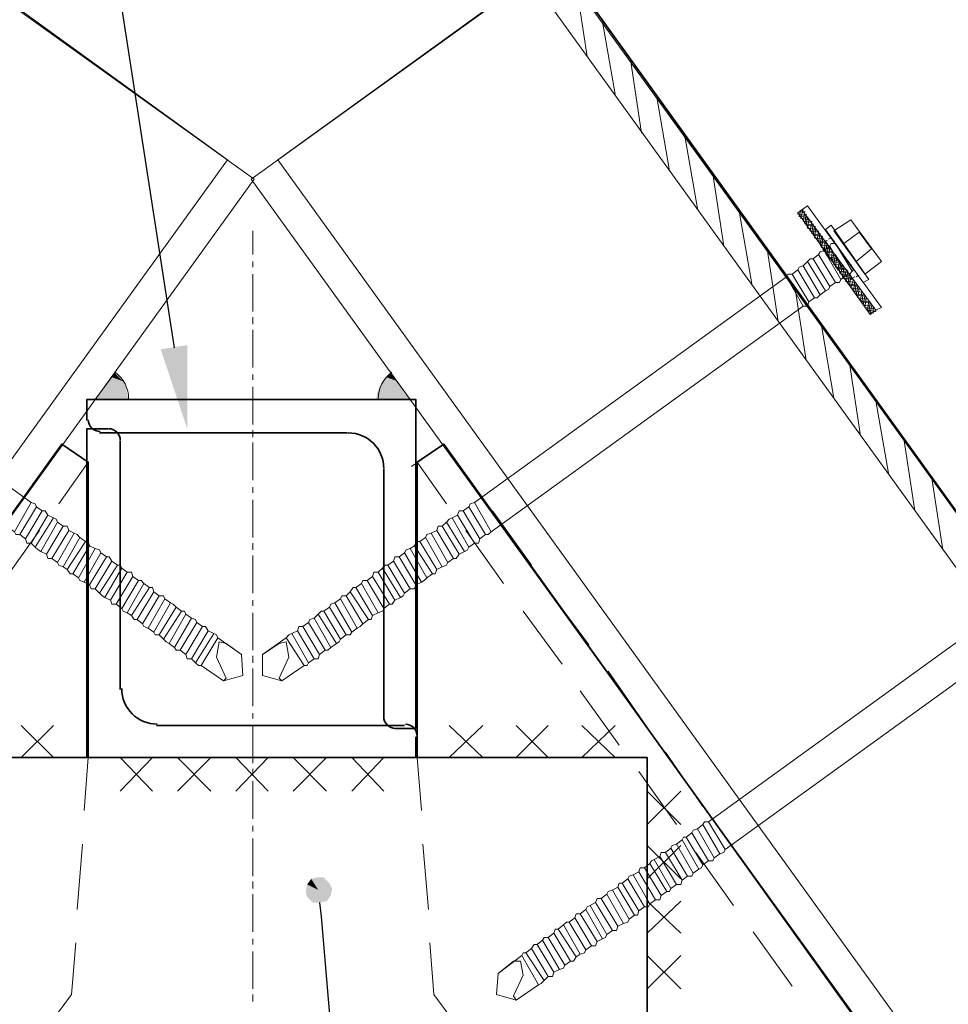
# Model space of a CAD drawing. Header units: millimetres. Extents: x 2063114 to 14983986, y -126020516 to 213791.
# Tile 268 of 656: x 2353736 to 2355936, y -1194364 to -1192031. Entities that reach past the tile are written whole.
import ezdxf

# ---------------------------------------------------------------- set-up
doc = ezdxf.new("R2010")
doc.units = ezdxf.units.MM
doc.layers.add('PDF2_Geometry', color=7, linetype='Continuous')
doc.layers.add('PDF2_Solid Fills', color=7, linetype='Continuous')

msp = doc.modelspace()

# ---------------------------------------------------------------- linework, layer by layer
at = {"layer": 'PDF2_Geometry', "linetype": 'ByBlock', "lineweight": 25}
for points in [[(2354103.42235, -1192808.6142), (2353819.37729, -1190972.3188), (2353350.42289, -1190972.3188)], [(2354446.91583, -1194123.08465), (2354450.191, -1194156.11155), (2354598.82579, -1195909.83971), (2355067.78019, -1195909.83971)]]:
    msp.add_lwpolyline(points, dxfattribs=at)
at = {"layer": 'PDF2_Geometry', "linetype": 'ByBlock', "lineweight": 35}
for points in [[(2356563.92608, -1194040.51741), (2354922.47561, -1191761.66161)], [(2353895.33915, -1192980.35406), (2353895.33915, -1192930.81372), (2354674.77389, -1192930.81372), (2354674.77389, -1193710.24846), (2354625.21978, -1193710.24846)], [(2354674.77389, -1193730.06459), (2354674.77389, -1193779.60494), (2353895.33915, -1193779.60494), (2353895.33915, -1193000.1702), (2353944.89325, -1193000.1702)], [(2354512.91458, -1193010.07827), (2353925.06336, -1193010.07827)], [(2352016.12255, -1195576.26806), (2353835.87698, -1193036.49978), (2353898.66936, -1193079.43475), (2353898.66936, -1193779.60494)], [(2353974.61746, -1193029.8944), (2353974.61746, -1193617.77315)], [(2356560.59587, -1195576.26806), (2354740.84144, -1193036.49978), (2354678.04906, -1193079.43475), (2354678.04906, -1193779.60494)], [(2354598.82579, -1193683.82694), (2354598.82579, -1193095.9482)], [(2354060.47363, -1193703.64308), (2354648.32485, -1193703.64308)]]:
    msp.add_lwpolyline(points, dxfattribs=at)
at = {"layer": 'PDF2_Geometry', "linetype": 'ByBlock', "lineweight": 13}
for points in [[(2352009.50341, -1195572.96537), (2354291.6619, -1192408.98877), (2353565.07019, -1191887.16381), (2351286.24191, -1195047.83773), (2353565.07019, -1191887.16381), (2353631.12398, -1191930.09878), (2351348.96549, -1195094.07539), (2353631.12398, -1191930.09878), (2354228.93832, -1192362.75111), (2351946.77983, -1195526.72772)], [(2356567.21501, -1195572.96537), (2354285.05652, -1192408.98877), (2355008.31801, -1191887.16381), (2357290.4765, -1195047.83773), (2355008.31801, -1191887.16381), (2354945.59443, -1191930.09878), (2357227.75292, -1195094.07539), (2354945.59443, -1191930.09878), (2354347.7801, -1192362.75111), (2356629.93859, -1195526.72772)], [(2355081.0047, -1192118.35208), (2355054.61071, -1191946.61223)], [(2355147.0585, -1192207.5247), (2355117.33429, -1192035.78484)], [(2355209.79584, -1192300.00001), (2355183.40184, -1192124.95746)], [(2355275.86339, -1192389.17263), (2355246.13918, -1192214.13008)], [(2355341.93094, -1192478.34525), (2355312.19297, -1192306.60539)], [(2355404.65452, -1192567.51787), (2355378.26053, -1192395.77801)], [(2355470.72207, -1192656.69048), (2355440.99787, -1192484.95063)], [(2354288.33169, -1192531.18828), (2354288.33169, -1192587.334)], [(2355533.45941, -1192745.8631), (2355507.06542, -1192574.12324)], [(2354288.33169, -1192603.84745), (2354288.33169, -1192617.05821)], [(2354288.33169, -1192633.57166), (2354288.33169, -1192722.74428)], [(2355599.51321, -1192838.33841), (2355573.11921, -1192663.29586)], [(2354288.33169, -1192735.95503), (2354288.33169, -1192752.46848)], [(2355665.58076, -1192927.51103), (2355635.85655, -1192755.77117)], [(2354288.33169, -1192765.67924), (2354288.33169, -1192854.85186)], [(2355728.3181, -1193016.68365), (2355701.92411, -1192844.94379)], [(2353961.39294, -1192868.06262), (2353915.16905, -1192930.81372), (2353994.40608, -1192930.81372)], [(2354288.33169, -1192871.36531), (2354288.33169, -1192884.57606)], [(2354582.31234, -1192930.81372), (2354661.54937, -1192930.81372), (2354615.32548, -1192868.06262)], [(2354288.33169, -1192901.08951), (2354288.33169, -1192990.26213)], [(2355794.38565, -1193105.85626), (2355764.64768, -1192934.11641)], [(2354288.33169, -1193003.47289), (2354288.33169, -1193019.98634)], [(2354288.33169, -1193033.19709), (2354288.33169, -1193122.36971)], [(2354664.87958, -1193089.34282), (2354740.84144, -1193036.49978)], [(2355857.10923, -1193195.02888), (2355830.71524, -1193023.28903)], [(2355923.17678, -1193287.50419), (2355896.78279, -1193112.46164)], [(2354288.33169, -1193138.88316), (2354288.33169, -1193152.09392)], [(2354288.33169, -1193168.60737), (2354288.33169, -1193257.77999)], [(2354288.33169, -1193270.99074), (2354288.33169, -1193287.50419)], [(2354288.33169, -1193300.71495), (2354288.33169, -1193389.88757)], [(2354288.33169, -1193406.40102), (2354288.33169, -1193419.61177)], [(2354288.33169, -1193436.12522), (2354288.33169, -1193525.29784)], [(2354288.33169, -1193538.5086), (2354288.33169, -1193555.02205)], [(2354288.33169, -1193568.2328), (2354288.33169, -1193657.40542)], [(2354288.33169, -1193673.91887), (2354288.33169, -1193687.12963)], [(2354288.33169, -1193703.64308), (2354288.33169, -1193792.8157)], [(2354288.33169, -1193806.02645), (2354288.33169, -1193822.5399)], [(2354288.33169, -1193835.75066), (2354288.33169, -1193924.92328)], [(2354288.33169, -1193941.43673), (2354288.33169, -1193954.64748)], [(2354288.33169, -1193971.16093), (2354288.33169, -1194060.33355)], [(2354288.33169, -1194073.54431), (2354288.33169, -1194090.05776)], [(2354288.33169, -1194103.26851), (2354288.33169, -1194192.44113)], [(2354288.33169, -1194208.95458), (2354288.33169, -1194222.16534)], [(2354288.33169, -1194238.67879), (2354288.33169, -1194327.85141)], [(2354288.33169, -1194341.06216), (2354288.33169, -1194357.57561)]]:
    msp.add_lwpolyline(points, dxfattribs=at)
at = {"layer": 'PDF2_Geometry', "linetype": 'ByBlock', "lineweight": 0}
for points in [[(2355579.73835, -1192488.25332), (2355751.42317, -1192729.34965), (2355764.64768, -1192719.44159), (2355589.63266, -1192481.64794)], [(2355589.63266, -1192481.64794), (2355764.64768, -1192719.44159), (2355777.8722, -1192712.83621), (2355602.85718, -1192471.73987)], [(2355665.58076, -1192531.18828), (2355738.25369, -1192633.57166), (2355777.8722, -1192603.84745), (2355705.19927, -1192504.76676)], [(2355645.75086, -1192527.88559), (2355734.92348, -1192653.38779), (2355748.148, -1192646.78241), (2355658.97538, -1192517.97752)], [(2355688.69959, -1192560.91249), (2355718.42379, -1192603.84745), (2355754.76714, -1192574.12324), (2355725.02917, -1192534.49097)], [(2355642.46193, -1192577.42593), (2355682.08045, -1192646.78241), (2355695.30496, -1192636.87435), (2355655.68645, -1192567.51787)], [(2355658.97538, -1192560.91249), (2355655.68645, -1192567.51787), (2355695.30496, -1192636.87435), (2355701.92411, -1192633.57166), (2355708.52948, -1192626.96628), (2355668.85593, -1192560.91249)], [(2355668.85593, -1192560.91249), (2355708.52948, -1192626.96628), (2355711.81841, -1192623.66359)], [(2355609.40751, -1192597.24207), (2355602.85718, -1192603.84745), (2355645.75086, -1192673.20393), (2355652.35624, -1192669.90124), (2355655.68645, -1192663.29586), (2355616.02665, -1192597.24207)], [(2355616.02665, -1192597.24207), (2355655.68645, -1192663.29586), (2355668.85593, -1192653.38779), (2355629.25117, -1192587.334)], [(2355632.58139, -1192580.72862), (2355629.25117, -1192587.334), (2355668.85593, -1192653.38779), (2355678.80528, -1192653.38779), (2355682.08045, -1192646.78241), (2355642.46193, -1192577.42593)], [(2355665.58076, -1192584.03131), (2355668.85593, -1192590.63669)], [(2355583.01352, -1192617.05821), (2355579.73835, -1192623.66359), (2355619.35687, -1192689.71738), (2355625.96225, -1192689.71738), (2355632.58139, -1192683.112), (2355592.90783, -1192613.75552)], [(2355592.90783, -1192613.75552), (2355632.58139, -1192683.112), (2355645.75086, -1192673.20393), (2355602.85718, -1192603.84745)], [(2353763.25909, -1193175.21275), (2353723.58553, -1193244.56923), (2352983.81059, -1192709.53352), (2353023.4291, -1192640.17704)], [(2354813.45933, -1193175.21275), (2354853.13289, -1193244.56923), (2355592.90783, -1192709.53352), (2355553.28931, -1192640.17704)], [(2355556.56448, -1192633.57166), (2355553.28931, -1192640.17704), (2355592.90783, -1192709.53352), (2355602.85718, -1192709.53352), (2355606.13235, -1192699.62545), (2355566.51383, -1192633.57166)], [(2355566.51383, -1192633.57166), (2355606.13235, -1192699.62545), (2355619.35687, -1192689.71738), (2355579.73835, -1192623.66359)], [(2353773.1534, -1193178.51544), (2353776.42856, -1193185.12081), (2353736.81005, -1193251.17461), (2353726.91574, -1193251.17461), (2353723.58553, -1193244.56923), (2353763.25909, -1193175.21275)], [(2354803.57878, -1193178.51544), (2354800.28985, -1193185.12081), (2354839.90837, -1193251.17461), (2354846.52751, -1193251.17461), (2354853.13289, -1193244.56923), (2354813.45933, -1193175.21275)], [(2353789.65308, -1193195.02888), (2353750.03457, -1193261.08267), (2353736.81005, -1193251.17461), (2353776.42856, -1193185.12081)], [(2353796.25846, -1193195.02888), (2353802.8776, -1193204.93695), (2353763.25909, -1193270.99074), (2353753.30974, -1193270.99074), (2353750.03457, -1193261.08267), (2353789.65308, -1193195.02888)], [(2353816.10212, -1193211.54233), (2353773.1534, -1193280.89881), (2353763.25909, -1193270.99074), (2353802.8776, -1193204.93695)], [(2354760.61629, -1193211.54233), (2354800.28985, -1193280.89881), (2354813.45933, -1193270.99074), (2354773.84081, -1193204.93695)], [(2354777.18479, -1193195.02888), (2354773.84081, -1193204.93695), (2354813.45933, -1193270.99074), (2354823.40868, -1193270.99074), (2354826.68385, -1193261.08267), (2354787.06533, -1193195.02888)], [(2354787.06533, -1193195.02888), (2354826.68385, -1193261.08267), (2354839.90837, -1193251.17461), (2354800.28985, -1193185.12081)], [(2353822.65246, -1193214.84502), (2353825.98267, -1193221.4504), (2353786.37792, -1193290.80688), (2353779.75878, -1193287.50419), (2353773.1534, -1193280.89881), (2353816.10212, -1193211.54233)], [(2353839.20719, -1193231.35847), (2353799.54739, -1193297.41226), (2353786.37792, -1193290.80688), (2353825.98267, -1193221.4504)], [(2354737.51123, -1193231.35847), (2354777.18479, -1193297.41226), (2354790.35426, -1193290.80688), (2354747.44682, -1193221.4504)], [(2354754.06596, -1193214.84502), (2354747.44682, -1193221.4504), (2354790.35426, -1193290.80688), (2354796.95964, -1193287.50419), (2354800.28985, -1193280.89881), (2354760.61629, -1193211.54233)], [(2353849.1015, -1193231.35847), (2353852.37666, -1193241.26654), (2353812.77191, -1193307.32033), (2353802.8776, -1193307.32033), (2353799.54739, -1193297.41226), (2353839.20719, -1193231.35847)], [(2353865.60118, -1193247.87192), (2353825.98267, -1193317.2284), (2353812.77191, -1193307.32033), (2353852.37666, -1193241.26654)], [(2353872.22032, -1193251.17461), (2353878.8257, -1193257.77999), (2353839.20719, -1193327.13647), (2353829.2716, -1193323.83378), (2353825.98267, -1193317.2284), (2353865.60118, -1193247.87192)], [(2354701.16788, -1193251.17461), (2354697.89272, -1193257.77999), (2354737.51123, -1193327.13647), (2354747.44682, -1193323.83378), (2354750.73575, -1193317.2284), (2354711.11723, -1193247.87192)], [(2354711.11723, -1193247.87192), (2354750.73575, -1193317.2284), (2354763.96027, -1193307.32033), (2354724.34175, -1193241.26654)], [(2354727.61692, -1193231.35847), (2354724.34175, -1193241.26654), (2354763.96027, -1193307.32033), (2354770.56565, -1193307.32033), (2354777.18479, -1193297.41226), (2354737.51123, -1193231.35847)], [(2353892.05022, -1193267.68805), (2353849.1015, -1193333.74185), (2353839.20719, -1193327.13647), (2353878.8257, -1193257.77999)], [(2353898.66936, -1193267.68805), (2353901.94453, -1193277.59612), (2353862.32602, -1193343.64991), (2353855.72064, -1193343.64991), (2353849.1015, -1193333.74185), (2353892.05022, -1193267.68805)], [(2354678.04906, -1193267.68805), (2354671.49872, -1193277.59612), (2354714.3924, -1193343.64991), (2354721.01154, -1193343.64991), (2354724.34175, -1193333.74185), (2354684.6682, -1193267.68805)], [(2354684.6682, -1193267.68805), (2354724.34175, -1193333.74185), (2354737.51123, -1193327.13647), (2354697.89272, -1193257.77999)], [(2353915.16905, -1193284.2015), (2353875.49549, -1193353.55798), (2353862.32602, -1193343.64991), (2353901.94453, -1193277.59612)], [(2353925.06336, -1193287.50419), (2353928.39357, -1193294.10957), (2353888.72001, -1193363.46605), (2353878.8257, -1193360.16336), (2353875.49549, -1193353.55798), (2353915.16905, -1193284.2015)], [(2353941.56304, -1193304.01764), (2353901.94453, -1193370.07143), (2353888.72001, -1193363.46605), (2353928.39357, -1193294.10957)], [(2354635.15537, -1193304.01764), (2354674.77389, -1193370.07143), (2354687.99841, -1193363.46605), (2354648.32485, -1193294.10957)], [(2354651.65506, -1193287.50419), (2354648.32485, -1193294.10957), (2354687.99841, -1193363.46605), (2354694.61755, -1193360.16336), (2354701.16788, -1193353.55798), (2354661.54937, -1193284.2015)], [(2354661.54937, -1193284.2015), (2354701.16788, -1193353.55798), (2354714.3924, -1193343.64991), (2354671.49872, -1193277.59612)], [(2353948.16842, -1193304.01764), (2353954.78756, -1193313.92571), (2353915.16905, -1193379.9795), (2353905.2197, -1193379.9795), (2353901.94453, -1193370.07143), (2353941.56304, -1193304.01764)], [(2353968.01208, -1193323.83378), (2353925.06336, -1193389.88757), (2353915.16905, -1193379.9795), (2353954.78756, -1193313.92571)], [(2354608.70634, -1193323.83378), (2354648.32485, -1193389.88757), (2354661.54937, -1193379.9795), (2354621.93085, -1193313.92571)], [(2354625.21978, -1193304.01764), (2354621.93085, -1193313.92571), (2354661.54937, -1193379.9795), (2354671.49872, -1193379.9795), (2354674.77389, -1193370.07143), (2354635.15537, -1193304.01764)], [(2353974.61746, -1193323.83378), (2353977.90639, -1193330.43916), (2353938.28788, -1193399.79564), (2353931.66874, -1193396.49295), (2353925.06336, -1193389.88757), (2353968.01208, -1193323.83378)], [(2353991.11715, -1193340.34722), (2353951.51239, -1193406.40102), (2353938.28788, -1193399.79564), (2353977.90639, -1193330.43916)], [(2354001.01145, -1193340.34722), (2354004.34167, -1193350.25529), (2353964.68187, -1193416.30908), (2353954.78756, -1193416.30908), (2353951.51239, -1193406.40102), (2353991.11715, -1193340.34722)], [(2354575.70696, -1193340.34722), (2354572.37675, -1193350.25529), (2354612.05031, -1193416.30908), (2354618.60064, -1193416.30908), (2354625.21978, -1193406.40102), (2354585.60127, -1193340.34722)], [(2354585.60127, -1193340.34722), (2354625.21978, -1193406.40102), (2354638.4443, -1193399.79564), (2354595.48182, -1193330.43916)], [(2354602.10096, -1193323.83378), (2354595.48182, -1193330.43916), (2354638.4443, -1193399.79564), (2354645.04968, -1193396.49295), (2354648.32485, -1193389.88757), (2354608.70634, -1193323.83378)], [(2354017.51114, -1193360.16336), (2353977.90639, -1193426.21715), (2353964.68187, -1193416.30908), (2354004.34167, -1193350.25529)], [(2354024.13028, -1193360.16336), (2354030.73566, -1193366.76874), (2353991.11715, -1193436.12522), (2353981.2366, -1193432.82253), (2353977.90639, -1193426.21715), (2354017.51114, -1193360.16336)], [(2354043.96018, -1193376.67681), (2354001.01145, -1193442.7306), (2353991.11715, -1193436.12522), (2354030.73566, -1193366.76874)], [(2354532.75824, -1193376.67681), (2354572.37675, -1193442.7306), (2354585.60127, -1193436.12522), (2354545.98276, -1193366.76874)], [(2354549.25792, -1193360.16336), (2354545.98276, -1193366.76874), (2354585.60127, -1193436.12522), (2354595.48182, -1193432.82253), (2354598.82579, -1193426.21715), (2354559.20728, -1193360.16336)], [(2354559.20728, -1193360.16336), (2354598.82579, -1193426.21715), (2354612.05031, -1193416.30908), (2354572.37675, -1193350.25529)], [(2354050.57932, -1193376.67681), (2354053.85449, -1193386.58488), (2354014.23597, -1193452.63867), (2354007.6306, -1193452.63867), (2354001.01145, -1193442.7306), (2354043.96018, -1193376.67681)], [(2354067.07901, -1193396.49295), (2354027.46049, -1193462.54674), (2354014.23597, -1193452.63867), (2354053.85449, -1193386.58488)], [(2354509.63941, -1193396.49295), (2354549.25792, -1193462.54674), (2354562.48244, -1193452.63867), (2354519.53372, -1193386.58488)], [(2354526.1391, -1193376.67681), (2354519.53372, -1193386.58488), (2354562.48244, -1193452.63867), (2354569.08782, -1193452.63867), (2354572.37675, -1193442.7306), (2354532.75824, -1193376.67681)], [(2354076.97331, -1193396.49295), (2354080.30353, -1193403.09833), (2354040.62997, -1193472.45481), (2354030.73566, -1193469.15212), (2354027.46049, -1193462.54674), (2354067.07901, -1193396.49295)], [(2354093.52805, -1193413.00639), (2354053.85449, -1193482.36288), (2354040.62997, -1193472.45481), (2354080.30353, -1193403.09833)], [(2354100.07838, -1193416.30908), (2354106.69752, -1193422.91446), (2354067.07901, -1193488.96825), (2354057.1847, -1193488.96825), (2354053.85449, -1193482.36288), (2354093.52805, -1193413.00639)], [(2354473.30982, -1193416.30908), (2354470.0209, -1193422.91446), (2354509.63941, -1193488.96825), (2354519.53372, -1193488.96825), (2354522.86393, -1193482.36288), (2354483.19037, -1193413.00639)], [(2354483.19037, -1193413.00639), (2354522.86393, -1193482.36288), (2354536.0334, -1193472.45481), (2354496.41489, -1193403.09833)], [(2354499.7451, -1193396.49295), (2354496.41489, -1193403.09833), (2354536.0334, -1193472.45481), (2354542.65254, -1193469.15212), (2354549.25792, -1193462.54674), (2354509.63941, -1193396.49295)], [(2355368.32494, -1193931.52866), (2355407.98473, -1193997.58245), (2356147.75967, -1193462.54674), (2356108.14116, -1193396.49295)], [(2354119.92204, -1193432.82253), (2354076.97331, -1193498.87632), (2354067.07901, -1193488.96825), (2354106.69752, -1193422.91446)], [(2354126.52742, -1193432.82253), (2354129.81635, -1193439.42791), (2354090.19783, -1193508.78439), (2354083.57869, -1193505.4817), (2354076.97331, -1193498.87632), (2354119.92204, -1193432.82253)], [(2354450.191, -1193432.82253), (2354443.57186, -1193439.42791), (2354486.52058, -1193508.78439), (2354493.13972, -1193505.4817), (2354496.41489, -1193498.87632), (2354456.79638, -1193432.82253)], [(2354456.79638, -1193432.82253), (2354496.41489, -1193498.87632), (2354509.63941, -1193488.96825), (2354470.0209, -1193422.91446)], [(2354143.04087, -1193449.33598), (2354103.42235, -1193518.69246), (2354090.19783, -1193508.78439), (2354129.81635, -1193439.42791)], [(2354152.92141, -1193452.63867), (2354156.25163, -1193459.24405), (2354116.64687, -1193525.29784), (2354106.69752, -1193525.29784), (2354103.42235, -1193518.69246), (2354143.04087, -1193449.33598)], [(2354169.47615, -1193469.15212), (2354129.81635, -1193535.20591), (2354116.64687, -1193525.29784), (2354156.25163, -1193459.24405)], [(2354407.24227, -1193469.15212), (2354446.91583, -1193535.20591), (2354460.0853, -1193525.29784), (2354420.46679, -1193459.24405)], [(2354423.797, -1193452.63867), (2354420.46679, -1193459.24405), (2354460.0853, -1193525.29784), (2354466.69068, -1193525.29784), (2354473.30982, -1193518.69246), (2354433.69131, -1193449.33598)], [(2354433.69131, -1193449.33598), (2354473.30982, -1193518.69246), (2354486.52058, -1193508.78439), (2354443.57186, -1193439.42791)], [(2354176.09529, -1193469.15212), (2354182.64562, -1193479.06019), (2354143.04087, -1193545.11398), (2354133.14656, -1193545.11398), (2354129.81635, -1193535.20591), (2354169.47615, -1193469.15212)], [(2354195.87014, -1193485.66557), (2354152.92141, -1193555.02205), (2354143.04087, -1193545.11398), (2354182.64562, -1193479.06019)], [(2354380.84828, -1193485.66557), (2354420.46679, -1193555.02205), (2354433.69131, -1193545.11398), (2354394.0728, -1193479.06019)], [(2354397.34796, -1193469.15212), (2354394.0728, -1193479.06019), (2354433.69131, -1193545.11398), (2354443.57186, -1193545.11398), (2354446.91583, -1193535.20591), (2354407.24227, -1193469.15212)], [(2354202.48928, -1193488.96825), (2354205.76445, -1193495.57363), (2354166.14593, -1193561.62743), (2354159.54055, -1193561.62743), (2354152.92141, -1193555.02205), (2354195.87014, -1193485.66557)], [(2354261.93769, -1193535.20591), (2354265.21286, -1193584.74625), (2354218.98897, -1193597.95701), (2354225.60811, -1193591.35163), (2354202.48928, -1193541.81129), (2354209.09466, -1193505.4817), (2354225.60811, -1193508.78439)], [(2354311.50556, -1193535.20591), (2354311.50556, -1193584.74625), (2354357.72945, -1193597.95701), (2354351.12407, -1193591.35163), (2354374.22914, -1193541.81129), (2354367.62376, -1193505.4817), (2354351.12407, -1193508.78439)], [(2354374.22914, -1193488.96825), (2354367.62376, -1193495.57363), (2354410.57248, -1193561.62743), (2354417.17786, -1193561.62743), (2354420.46679, -1193555.02205), (2354380.84828, -1193485.66557)], [(2355332.03663, -1193951.34479), (2355328.70642, -1193957.95017), (2355368.32494, -1194024.00397), (2355378.26053, -1194024.00397), (2355381.54946, -1194017.39859), (2355341.93094, -1193948.0421)], [(2355341.93094, -1193948.0421), (2355381.54946, -1194017.39859), (2355394.76021, -1194007.49052), (2355355.15546, -1193938.13404)], [(2355358.43063, -1193931.52866), (2355355.15546, -1193938.13404), (2355394.76021, -1194007.49052), (2355404.65452, -1194004.18783), (2355407.98473, -1193997.58245), (2355368.32494, -1193931.52866)], [(2355292.36308, -1193984.37169), (2355332.03663, -1194053.72817), (2355345.20611, -1194043.8201), (2355305.5876, -1193974.46362)], [(2355308.86276, -1193967.85824), (2355305.5876, -1193974.46362), (2355345.20611, -1194043.8201), (2355351.81149, -1194040.51741), (2355355.15546, -1194033.91203), (2355315.4819, -1193967.85824)], [(2355315.4819, -1193967.85824), (2355355.15546, -1194033.91203), (2355368.32494, -1194024.00397), (2355328.70642, -1193957.95017)], [(2355265.96908, -1194004.18783), (2355305.5876, -1194070.24162), (2355318.81212, -1194060.33355), (2355279.13856, -1193994.27976)], [(2355282.46877, -1193987.67438), (2355279.13856, -1193994.27976), (2355318.81212, -1194060.33355), (2355328.70642, -1194060.33355), (2355332.03663, -1194053.72817), (2355292.36308, -1193984.37169)], [(2355232.91466, -1194024.00397), (2355229.62574, -1194030.60934), (2355269.24425, -1194096.66314), (2355275.86339, -1194096.66314), (2355279.13856, -1194090.05776), (2355239.52004, -1194020.70128)], [(2355239.52004, -1194020.70128), (2355279.13856, -1194090.05776), (2355292.36308, -1194080.14969), (2355252.74456, -1194014.0959)], [(2355256.01973, -1194004.18783), (2355252.74456, -1194014.0959), (2355292.36308, -1194080.14969), (2355302.31243, -1194080.14969), (2355305.5876, -1194070.24162), (2355265.96908, -1194004.18783)], [(2355206.52067, -1194040.51741), (2355203.19046, -1194050.42548), (2355242.85026, -1194116.47927), (2355252.74456, -1194116.47927), (2355256.01973, -1194106.5712), (2355216.41498, -1194040.51741)], [(2355216.41498, -1194040.51741), (2355256.01973, -1194106.5712), (2355269.24425, -1194096.66314), (2355229.62574, -1194030.60934)], [(2355163.57194, -1194076.847), (2355203.19046, -1194142.90079), (2355216.41498, -1194132.99272), (2355176.79646, -1194066.93893)], [(2355180.07163, -1194060.33355), (2355176.79646, -1194066.93893), (2355216.41498, -1194132.99272), (2355226.29552, -1194132.99272), (2355229.62574, -1194126.38734), (2355190.02098, -1194057.03086)], [(2355190.02098, -1194057.03086), (2355229.62574, -1194126.38734), (2355242.85026, -1194116.47927), (2355203.19046, -1194050.42548)], [(2355140.45312, -1194093.36045), (2355180.07163, -1194162.71693), (2355193.29615, -1194152.80886), (2355153.67764, -1194086.75507)], [(2355156.9528, -1194076.847), (2355153.67764, -1194086.75507), (2355193.29615, -1194152.80886), (2355199.90153, -1194152.80886), (2355203.19046, -1194142.90079), (2355163.57194, -1194076.847)], [(2355104.10977, -1194113.17658), (2355100.8346, -1194123.08465), (2355140.45312, -1194189.13844), (2355150.34742, -1194189.13844), (2355153.67764, -1194179.23037), (2355114.00408, -1194113.17658)], [(2355114.00408, -1194113.17658), (2355153.67764, -1194179.23037), (2355166.90216, -1194172.625), (2355127.2286, -1194103.26851)], [(2355130.55881, -1194096.66314), (2355127.2286, -1194103.26851), (2355166.90216, -1194172.625), (2355176.79646, -1194169.32231), (2355180.07163, -1194162.71693), (2355140.45312, -1194093.36045)], [(2355081.0047, -1194132.99272), (2355077.71578, -1194139.5981), (2355117.33429, -1194208.95458), (2355123.95343, -1194205.65189), (2355127.2286, -1194199.04651), (2355087.61008, -1194129.69003)], [(2355087.61008, -1194129.69003), (2355127.2286, -1194199.04651), (2355140.45312, -1194189.13844), (2355100.8346, -1194123.08465)], [(2355038.05598, -1194169.32231), (2355077.71578, -1194235.3761), (2355090.88525, -1194225.46803), (2355051.2805, -1194159.41424)], [(2355054.61071, -1194149.50617), (2355051.2805, -1194159.41424), (2355090.88525, -1194225.46803), (2355100.8346, -1194225.46803), (2355104.10977, -1194215.55996), (2355064.49126, -1194149.50617)], [(2355064.49126, -1194149.50617), (2355104.10977, -1194215.55996), (2355117.33429, -1194208.95458), (2355077.71578, -1194139.5981)], [(2355011.66199, -1194185.83575), (2355054.61071, -1194251.88955), (2355064.49126, -1194245.28417), (2355024.8865, -1194175.92769)], [(2355031.43684, -1194169.32231), (2355024.8865, -1194175.92769), (2355064.49126, -1194245.28417), (2355074.38556, -1194241.98148), (2355077.71578, -1194235.3761), (2355038.05598, -1194169.32231)], [(2354978.59381, -1194205.65189), (2354975.31864, -1194212.25727), (2355014.93715, -1194281.61375), (2355024.8865, -1194278.31106), (2355028.16167, -1194271.70568), (2354988.54316, -1194205.65189)], [(2354988.54316, -1194205.65189), (2355028.16167, -1194271.70568), (2355041.38619, -1194261.79761), (2355001.76768, -1194195.74382)], [(2355005.04284, -1194185.83575), (2355001.76768, -1194195.74382), (2355041.38619, -1194261.79761), (2355047.99157, -1194261.79761), (2355054.61071, -1194251.88955), (2355011.66199, -1194185.83575)], [(2354955.48874, -1194222.16534), (2354948.8696, -1194232.07341), (2354988.54316, -1194298.1272), (2354998.43747, -1194298.1272), (2355001.76768, -1194288.21913), (2354962.09412, -1194222.16534)], [(2354962.09412, -1194222.16534), (2355001.76768, -1194288.21913), (2355014.93715, -1194281.61375), (2354975.31864, -1194212.25727)], [(2354929.09475, -1194241.98148), (2354925.75077, -1194248.58686), (2354965.42433, -1194317.94334), (2354972.04347, -1194314.64065), (2354978.59381, -1194308.03527), (2354935.70013, -1194241.98148)], [(2354935.70013, -1194241.98148), (2354978.59381, -1194308.03527), (2354988.54316, -1194298.1272), (2354948.8696, -1194232.07341)], [(2354869.63257, -1194291.52182), (2354866.30236, -1194341.06216), (2354912.5813, -1194354.27292), (2354905.97592, -1194344.36485), (2354929.09475, -1194294.82451), (2354922.47561, -1194261.79761), (2354905.97592, -1194261.79761)]]:
    msp.add_lwpolyline(points, close=True, dxfattribs=at)
for points in [[(2355609.40751, -1192504.76676), (2355586.28869, -1192501.46407), (2355592.90783, -1192481.64794), (2355589.63266, -1192481.64794)], [(2355599.51321, -1192494.85869), (2355579.73835, -1192491.55601), (2355579.73835, -1192488.25332)], [(2355596.23804, -1192488.25332), (2355583.01352, -1192484.95063)], [(2355586.28869, -1192484.95063), (2355583.01352, -1192498.16138)], [(2355606.13235, -1192501.46407), (2355583.01352, -1192494.85869)], [(2355612.73773, -1192511.37214), (2355592.90783, -1192508.06945), (2355596.23804, -1192484.95063)], [(2355616.02665, -1192517.97752), (2355596.23804, -1192514.67483), (2355599.51321, -1192491.55601)], [(2355622.63203, -1192521.28021), (2355599.51321, -1192517.97752), (2355602.85718, -1192498.16138)], [(2355625.96225, -1192527.88559), (2355602.85718, -1192524.5829), (2355606.13235, -1192504.76676)], [(2355629.25117, -1192534.49097), (2355609.40751, -1192531.18828), (2355612.73773, -1192508.06945)], [(2355632.58139, -1192541.09635), (2355612.73773, -1192537.79366), (2355616.02665, -1192514.67483)], [(2355639.13172, -1192544.39904), (2355616.02665, -1192541.09635), (2355619.35687, -1192521.28021)], [(2355642.46193, -1192551.00442), (2355619.35687, -1192547.70173), (2355622.63203, -1192524.5829)], [(2355645.75086, -1192557.6098), (2355625.96225, -1192554.30711), (2355629.25117, -1192531.18828)], [(2355698.59389, -1192630.26897), (2355678.80528, -1192626.96628), (2355682.08045, -1192607.15014), (2355662.30559, -1192603.84745), (2355665.58076, -1192584.03131), (2355645.75086, -1192580.72862), (2355649.08107, -1192560.91249), (2355629.25117, -1192557.6098), (2355632.58139, -1192537.79366)], [(2355655.68645, -1192567.51787), (2355632.58139, -1192564.21518), (2355635.85655, -1192544.39904)], [(2355658.97538, -1192574.12324), (2355635.85655, -1192570.82055), (2355639.13172, -1192547.70173)], [(2355662.30559, -1192551.00442), (2355658.97538, -1192547.70173), (2355652.35624, -1192551.00442)], [(2355639.13172, -1192560.91249), (2355632.58139, -1192564.21518), (2355635.85655, -1192570.82055)], [(2355639.13172, -1192574.12324), (2355642.46193, -1192580.72862)], [(2355662.30559, -1192580.72862), (2355658.97538, -1192574.12324), (2355662.30559, -1192580.72862), (2355642.46193, -1192577.42593), (2355645.75086, -1192554.30711)], [(2355649.08107, -1192554.30711), (2355645.75086, -1192557.6098), (2355649.08107, -1192560.91249), (2355645.75086, -1192557.6098), (2355642.46193, -1192560.91249)], [(2355672.1999, -1192590.63669), (2355649.08107, -1192587.334), (2355652.35624, -1192564.21518)], [(2355675.47507, -1192597.24207), (2355652.35624, -1192593.93938), (2355655.68645, -1192570.82055), (2355652.35624, -1192564.21518), (2355655.68645, -1192570.82055)], [(2355668.85593, -1192560.91249), (2355665.58076, -1192554.30711)], [(2355675.47507, -1192570.82055), (2355672.1999, -1192564.21518)], [(2355682.08045, -1192580.72862), (2355678.80528, -1192574.12324)], [(2355645.75086, -1192584.03131), (2355649.08107, -1192590.63669)], [(2355678.80528, -1192603.84745), (2355655.68645, -1192597.24207), (2355652.35624, -1192590.63669)], [(2355662.30559, -1192577.42593), (2355658.97538, -1192600.54476), (2355665.58076, -1192607.15014)], [(2355688.69959, -1192613.75552), (2355665.58076, -1192610.45283), (2355668.85593, -1192587.334)], [(2355691.97475, -1192620.3609), (2355668.85593, -1192617.05821), (2355672.1999, -1192593.93938), (2355675.47507, -1192597.24207), (2355672.1999, -1192593.93938)], [(2355688.69959, -1192590.63669), (2355685.42442, -1192584.03131)], [(2355695.30496, -1192600.54476), (2355691.97475, -1192593.93938)], [(2355665.58076, -1192610.45283), (2355672.1999, -1192617.05821)], [(2355728.3181, -1192669.90124), (2355705.19927, -1192666.59855), (2355711.81841, -1192646.78241), (2355688.69959, -1192643.47973), (2355695.30496, -1192623.66359), (2355672.1999, -1192620.3609), (2355678.80528, -1192626.96628)], [(2355678.80528, -1192600.54476), (2355682.08045, -1192607.15014), (2355678.80528, -1192600.54476), (2355675.47507, -1192620.3609)], [(2355705.19927, -1192636.87435), (2355698.59389, -1192630.26897), (2355705.19927, -1192636.87435), (2355682.08045, -1192633.57166), (2355685.42442, -1192610.45283), (2355688.69959, -1192617.05821)], [(2355685.42442, -1192610.45283), (2355688.69959, -1192617.05821), (2355685.42442, -1192640.17704), (2355691.97475, -1192646.78241)], [(2355715.14862, -1192653.38779), (2355695.30496, -1192650.0851), (2355698.59389, -1192626.96628), (2355691.97475, -1192620.3609), (2355698.59389, -1192626.96628)], [(2355701.92411, -1192607.15014), (2355698.59389, -1192603.84745)], [(2355708.52948, -1192617.05821), (2355705.19927, -1192610.45283)], [(2355715.14862, -1192626.96628), (2355711.81841, -1192620.3609)], [(2355715.14862, -1192640.17704), (2355708.52948, -1192643.47973), (2355685.42442, -1192636.87435), (2355678.80528, -1192630.26897)], [(2355718.42379, -1192659.99317), (2355698.59389, -1192656.69048), (2355701.92411, -1192633.57166)], [(2355725.02917, -1192663.29586), (2355701.92411, -1192659.99317), (2355705.19927, -1192640.17704), (2355708.52948, -1192643.47973)], [(2355705.19927, -1192646.78241), (2355708.52948, -1192643.47973), (2355705.19927, -1192640.17704)], [(2355718.42379, -1192640.17704), (2355721.69896, -1192636.87435), (2355718.42379, -1192630.26897)], [(2355691.97475, -1192650.0851), (2355698.59389, -1192653.38779), (2355701.92411, -1192650.0851)], [(2355731.64831, -1192676.50662), (2355711.81841, -1192673.20393), (2355715.14862, -1192650.0851)], [(2355734.92348, -1192683.112), (2355715.14862, -1192679.80931), (2355718.42379, -1192656.69048)], [(2355741.54262, -1192686.41469), (2355718.42379, -1192683.112), (2355721.69896, -1192663.29586)], [(2355744.87283, -1192693.02007), (2355721.69896, -1192689.71738), (2355725.02917, -1192666.59855)], [(2355748.148, -1192699.62545), (2355728.3181, -1192696.32276), (2355731.64831, -1192673.20393)], [(2355734.92348, -1192679.80931), (2355731.64831, -1192702.92814)], [(2355758.04231, -1192709.53352), (2355734.92348, -1192706.23083), (2355738.25369, -1192686.41469)], [(2355761.37252, -1192716.1389), (2355738.25369, -1192712.83621), (2355741.54262, -1192689.71738)], [(2355758.04231, -1192712.83621), (2355758.04231, -1192726.04696), (2355748.148, -1192722.74428), (2355751.42317, -1192702.92814), (2355731.64831, -1192699.62545)], [(2355764.64768, -1192719.44159), (2355764.64768, -1192722.74428), (2355744.87283, -1192719.44159), (2355748.148, -1192696.32276)], [(2355754.76714, -1192709.53352), (2355751.42317, -1192729.34965)], [(2354261.93769, -1193535.20591), (2354205.76445, -1193495.57363), (2354166.14593, -1193561.62743), (2354218.98897, -1193597.95701)], [(2354311.50556, -1193535.20591), (2354367.62376, -1193495.57363), (2354410.57248, -1193561.62743), (2354357.72945, -1193597.95701)], [(2354869.63257, -1194291.52182), (2354925.75077, -1194248.58686), (2354965.42433, -1194317.94334), (2354912.5813, -1194354.27292)]]:
    msp.add_lwpolyline(points, dxfattribs=at)
at = {"layer": 'PDF2_Geometry', "linetype": 'ByBlock', "lineweight": 18}
for points in [[(2353766.53426, -1193132.27778), (2353835.87698, -1193036.49978), (2353898.66936, -1193079.43475), (2353829.2716, -1193178.51544)], [(2354810.18416, -1193132.27778), (2354740.84144, -1193036.49978), (2354678.04906, -1193079.43475), (2354747.44682, -1193178.51544)], [(2354948.8696, -1193323.83378), (2354856.40805, -1193195.02888)], [(2353783.03394, -1193241.26654), (2353693.86132, -1193366.76874)], [(2354793.68447, -1193241.26654), (2354882.85709, -1193366.76874)], [(2355084.33492, -1193512.08708), (2354991.81833, -1193386.58488)], [(2354929.09475, -1193432.82253), (2355021.54253, -1193558.32474)], [(2355219.74519, -1193703.64308), (2355130.55881, -1193574.83818)], [(2355064.49126, -1193621.07584), (2355156.9528, -1193749.88073)], [(2353888.72001, -1193905.10714), (2353898.66936, -1193779.60494)], [(2354687.99841, -1193905.10714), (2354678.04906, -1193779.60494)], [(2355355.15546, -1193895.19907), (2355265.96908, -1193766.39418)], [(2355203.19046, -1193812.63183), (2355292.36308, -1193938.13404)], [(2355490.55197, -1194083.45238), (2355401.37935, -1193957.95017)], [(2353872.22032, -1194139.5981), (2353885.44484, -1193984.37169)], [(2354704.49809, -1194139.5981), (2354691.27357, -1193984.37169)], [(2355338.58697, -1194004.18783), (2355427.77335, -1194129.69003)], [(2355629.25117, -1194275.00837), (2355536.78963, -1194146.20348)], [(2355473.99724, -1194192.44113), (2355566.51383, -1194321.24603)], [(2353812.77191, -1194403.81327), (2353858.9958, -1194341.06216), (2353868.94516, -1194218.86265)], [(2354763.96027, -1194403.81327), (2354717.72261, -1194341.06216), (2354707.78702, -1194218.86265)], [(2355764.64768, -1194463.26168), (2355672.1999, -1194337.75947)]]:
    msp.add_lwpolyline(points, dxfattribs=at)
at = {"layer": 'PDF2_Geometry', "linetype": 'ByBlock', "lineweight": 9}
for points in [[(2353740.08522, -1193779.60494), (2353816.10212, -1193703.64308)], [(2353816.10212, -1193779.60494), (2353740.08522, -1193703.64308)], [(2354754.06596, -1193779.60494), (2354833.30299, -1193703.64308)], [(2354833.30299, -1193779.60494), (2354754.06596, -1193703.64308)], [(2354912.5813, -1193779.60494), (2354988.54316, -1193703.64308)], [(2354988.54316, -1193779.60494), (2354912.5813, -1193703.64308)], [(2355067.78019, -1193779.60494), (2355147.0585, -1193703.64308)], [(2355147.0585, -1193779.60494), (2355067.78019, -1193703.64308)], [(2353974.61746, -1193779.60494), (2354050.57932, -1193858.86949)], [(2354050.57932, -1193779.60494), (2353974.61746, -1193858.86949)], [(2354110.02773, -1193779.60494), (2354189.26476, -1193858.86949)], [(2354189.26476, -1193779.60494), (2354110.02773, -1193858.86949)], [(2354248.71317, -1193779.60494), (2354324.67503, -1193858.86949)], [(2354324.67503, -1193779.60494), (2354248.71317, -1193858.86949)], [(2354384.12344, -1193779.60494), (2354463.41552, -1193858.86949)], [(2354463.41552, -1193779.60494), (2354384.12344, -1193858.86949)], [(2354522.86393, -1193779.60494), (2354598.82579, -1193858.86949)], [(2354598.82579, -1193779.60494), (2354522.86393, -1193858.86949)], [(2355223.02036, -1193858.86949), (2355302.31243, -1193938.13404)], [(2355223.02036, -1193938.13404), (2355302.31243, -1193858.86949)], [(2355223.02036, -1193987.67438), (2355302.31243, -1194066.93893)], [(2355223.02036, -1194066.93893), (2355302.31243, -1193987.67438)], [(2355223.02036, -1194119.78196), (2355302.31243, -1194195.74382)], [(2355223.02036, -1194195.74382), (2355302.31243, -1194119.78196)], [(2355223.02036, -1194248.58686), (2355302.31243, -1194327.85141)], [(2355223.02036, -1194327.85141), (2355302.31243, -1194248.58686)]]:
    msp.add_lwpolyline(points, dxfattribs=at)
at = {"layer": 'PDF2_Geometry', "linetype": 'ByBlock', "lineweight": 35}
msp.add_lwpolyline([(2353350.42289, -1193779.60494), (2353350.42289, -1194403.81327), (2355223.02036, -1194403.81327), (2355223.02036, -1193779.60494)], close=True, dxfattribs=at)
at = {"layer": 'PDF2_Geometry', "linetype": 'ByBlock', "lineweight": 13}
for centre, start, end in [((2353917.02986, -1192929.09327), 359.94883216, 54.27923934), ((2354662.97749, -1192929.09327), 125.72076066, 180.05116784)]:
    msp.add_arc(centre, 77.37625, start, end, dxfattribs=at)
at = {"layer": 'PDF2_Geometry', "linetype": 'ByBlock', "lineweight": 35}
for centre, radius, start, end in [((2353926.68057, -1192978.76434), 28.01128, 179.87395231, 270.09795465), ((2353946.5593, -1193028.22831), 28.05816, 359.96987518, 90.11432138), ((2354514.57814, -1193094.32592), 84.24765, 0.01976804, 89.98959327), ((2354062.14522, -1193616.10155), 84.23884, 180.01377545, 269.99558583), ((2354626.87213, -1193682.20211), 28.04635, 179.94583387, 270.02607307), ((2354650.03784, -1193728.35163), 28.01128, 359.87395231, 90.09795465)]:
    msp.add_arc(centre, radius, start, end, dxfattribs=at)
at = {"layer": 'PDF2_Solid Fills', "linetype": 'ByBlock', "transparency": 33554559}
for points in [[(2354133.14656, -1192802.00882), (2354133.14656, -1193000.1702), (2354070.35417, -1192811.91689)], [(2353954.78756, -1192877.97068), (2353981.2366, -1192887.87875), (2353944.89325, -1192887.87875)], [(2353961.39294, -1192868.06262), (2353971.28725, -1192877.97068), (2353954.78756, -1192877.97068)], [(2353971.28725, -1192877.97068), (2353954.78756, -1192877.97068), (2353981.2366, -1192887.87875)], [(2354605.43117, -1192877.97068), (2354631.82516, -1192887.87875), (2354595.48182, -1192887.87875)], [(2354615.32548, -1192868.06262), (2354621.93085, -1192877.97068), (2354605.43117, -1192877.97068)], [(2354621.93085, -1192877.97068), (2354605.43117, -1192877.97068), (2354631.82516, -1192887.87875)], [(2353934.9439, -1192901.08951), (2353991.11715, -1192917.60296), (2353925.06336, -1192917.60296)], [(2353944.89325, -1192887.87875), (2353987.78694, -1192901.08951), (2353934.9439, -1192901.08951)], [(2353987.78694, -1192901.08951), (2353934.9439, -1192901.08951), (2353991.11715, -1192917.60296)], [(2353981.2366, -1192887.87875), (2353944.89325, -1192887.87875), (2353987.78694, -1192901.08951)], [(2354588.93148, -1192901.08951), (2354648.32485, -1192917.60296), (2354582.31234, -1192917.60296)], [(2354595.48182, -1192887.87875), (2354638.4443, -1192901.08951), (2354588.93148, -1192901.08951)], [(2354638.4443, -1192901.08951), (2354588.93148, -1192901.08951), (2354648.32485, -1192917.60296)], [(2354631.82516, -1192887.87875), (2354595.48182, -1192887.87875), (2354638.4443, -1192901.08951)], [(2353925.06336, -1192917.60296), (2353994.40608, -1192930.81372), (2353915.16905, -1192930.81372)], [(2353991.11715, -1192917.60296), (2353925.06336, -1192917.60296), (2353994.40608, -1192930.81372)], [(2354648.32485, -1192917.60296), (2354582.31234, -1192917.60296), (2354661.54937, -1192930.81372)], [(2354582.31234, -1192917.60296), (2354661.54937, -1192930.81372), (2354582.31234, -1192930.81372)], [(2354427.07217, -1194066.93893), (2354443.57186, -1194093.36045), (2354417.17786, -1194080.14969)], [(2354440.29669, -1194063.63624), (2354427.07217, -1194066.93893), (2354443.57186, -1194093.36045)], [(2354443.57186, -1194093.36045), (2354456.79638, -1194063.63624), (2354440.29669, -1194063.63624)], [(2354470.0209, -1194076.847), (2354443.57186, -1194093.36045), (2354456.79638, -1194063.63624)], [(2354443.57186, -1194093.36045), (2354417.17786, -1194080.14969), (2354413.84765, -1194096.66314)], [(2354476.64004, -1194090.05776), (2354470.0209, -1194076.847), (2354443.57186, -1194093.36045)], [(2354443.57186, -1194093.36045), (2354473.30982, -1194106.5712), (2354476.64004, -1194090.05776)], [(2354413.84765, -1194096.66314), (2354417.17786, -1194109.87389), (2354443.57186, -1194093.36045)], [(2354417.17786, -1194109.87389), (2354443.57186, -1194093.36045), (2354430.34734, -1194123.08465)], [(2354443.57186, -1194093.36045), (2354430.34734, -1194123.08465), (2354446.91583, -1194123.08465)], [(2354446.91583, -1194123.08465), (2354463.41552, -1194119.78196), (2354443.57186, -1194093.36045)], [(2354463.41552, -1194119.78196), (2354443.57186, -1194093.36045), (2354473.30982, -1194106.5712)]]:
    msp.add_solid(points, dxfattribs=at)

doc.saveas('drawing.dxf')
